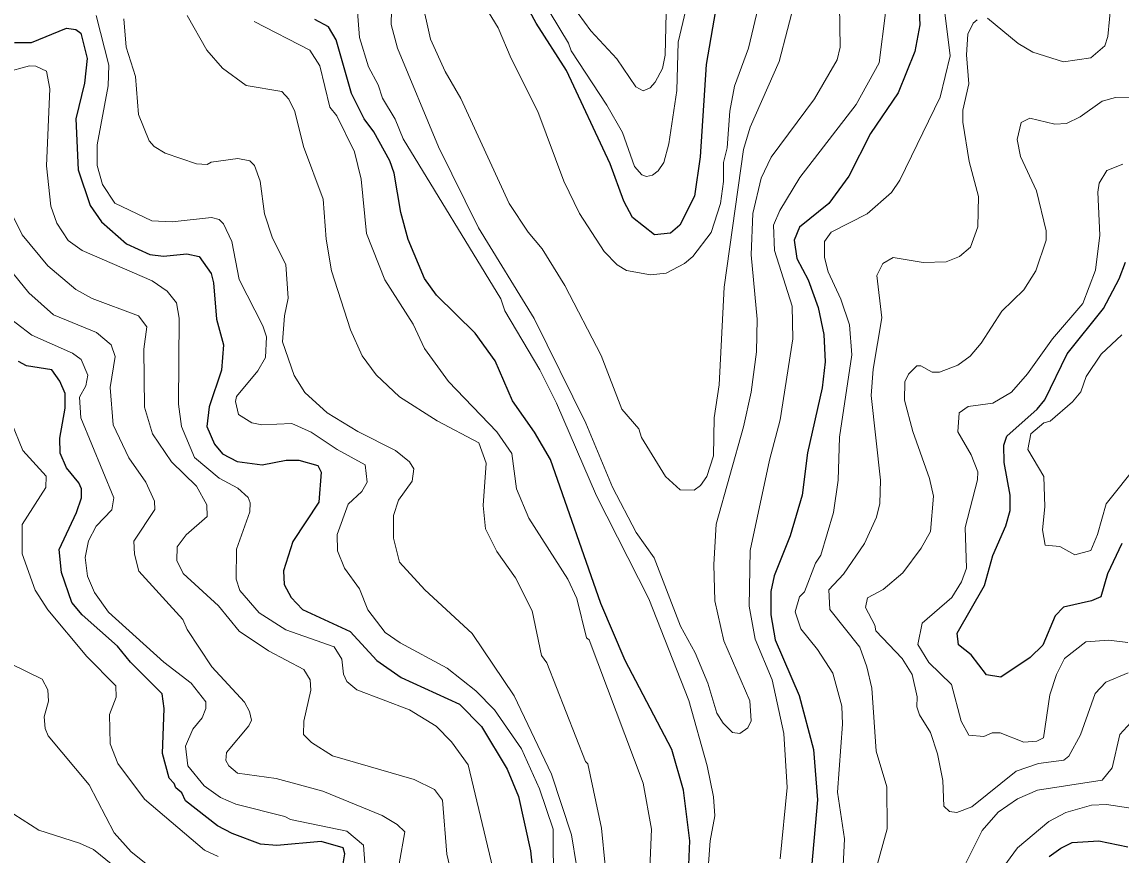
# Model space of a CAD drawing. Extents: x 673.3 to 698.5, y 6984.3 to 7012.3.
# Drawn here: x 687.432 to 688.869, y 6994.882 to 6995.971 of the extents above; entities that cross this region are included whole.
import ezdxf

# ---------------------------------------------------------------- set-up
doc = ezdxf.new("R2010")
doc.units = 0
doc.header["$LTSCALE"] = 0.032
doc.layers.add('1', color=7, linetype='Continuous', lineweight=25)
doc.layers.add('2', color=7, linetype='Continuous', lineweight=13)

msp = doc.modelspace()

# ---------------------------------------------------------------- linework, layer by layer
at = {"layer": '1'}
for points in [[(688.339, 6995.9861), (688.3266, 6995.9158), (688.3187, 6995.795), (688.3113, 6995.7434), (688.2923, 6995.7056), (688.2802, 6995.6951), (688.259, 6995.6929), (688.2305, 6995.7156), (688.219, 6995.7368), (688.2011, 6995.7858), (688.1441, 6995.9079), (688.1042, 6995.9698), (688.0708, 6996.0319)], [(688.6052, 6995.9861), (688.606, 6995.9676), (688.5996, 6995.9324), (688.5777, 6995.8786), (688.5416, 6995.8254), (688.5134, 6995.7695), (688.4869, 6995.734), (688.4489, 6995.7031), (688.4416, 6995.6861), (688.4452, 6995.6622), (688.4601, 6995.6343), (688.4733, 6995.5979), (688.4806, 6995.5626), (688.4822, 6995.5268), (688.4783, 6995.4931), (688.459, 6995.4082), (688.4522, 6995.3525), (688.4364, 6995.2994), (688.4157, 6995.2471), (688.4111, 6995.2267), (688.4113, 6995.1962), (688.4171, 6995.1636), (688.4481, 6995.091), (688.4669, 6995.0203), (688.4724, 6994.9546), (688.4644, 6994.8659)], [(687.4224, 6995.9444), (687.4445, 6995.9443), (687.4903, 6995.9629), (687.5025, 6995.9613), (687.5089, 6995.9565), (687.5172, 6995.9236), (687.5139, 6995.8914), (687.5026, 6995.8444), (687.5054, 6995.7778), (687.5214, 6995.7315), (687.5362, 6995.7101), (687.5689, 6995.6813), (687.5993, 6995.6673), (687.6171, 6995.665), (687.6475, 6995.6682), (687.6637, 6995.6648), (687.6794, 6995.6423), (687.6826, 6995.63), (687.6864, 6995.5826), (687.6955, 6995.5493), (687.693, 6995.516), (687.6769, 6995.4682), (687.6739, 6995.4425), (687.684, 6995.4193), (687.6943, 6995.4068), (687.7135, 6995.3968)], [(688.3022, 6994.8275), (688.3055, 6994.9007), (688.2972, 6994.967), (688.2818, 6995.0203), (688.2209, 6995.1368), (688.1888, 6995.2112), (688.1231, 6995.3995), (688.1021, 6995.435), (688.0734, 6995.4761), (688.0506, 6995.5281), (688.0248, 6995.5646), (687.9743, 6995.614), (687.9584, 6995.6359), (687.9372, 6995.6869), (687.9276, 6995.722), (687.9189, 6995.7734), (687.913, 6995.7898), (687.892, 6995.8276), (687.8794, 6995.8444), (687.8628, 6995.8776), (687.843, 6995.948), (687.833, 6995.9646), (687.8152, 6995.9744)], [(688.8702, 6995.2894), (688.8513, 6995.2499), (688.8429, 6995.2197), (688.8305, 6995.2146), (688.7939, 6995.2062), (688.7828, 6995.195), (688.767, 6995.1566), (688.7504, 6995.1407), (688.7118, 6995.1146), (688.6932, 6995.1179), (688.6732, 6995.144), (688.6564, 6995.1569), (688.655, 6995.1722), (688.6906, 6995.2347), (688.7013, 6995.274), (688.7183, 6995.3128), (688.7241, 6995.3327), (688.7241, 6995.3525), (688.7165, 6995.3953), (688.716, 6995.4182), (688.7198, 6995.4298), (688.7596, 6995.4652), (688.7695, 6995.4775), (688.7989, 6995.5376), (688.8464, 6995.5968), (688.8665, 6995.6353), (688.8751, 6995.6572)], [(687.8511, 6994.8656), (687.8542, 6994.8841), (687.8519, 6994.8918), (687.8234, 6994.9002), (687.7655, 6994.8946), (687.7438, 6994.8967), (687.7068, 6994.9105), (687.6877, 6994.9205), (687.6461, 6994.953), (687.6409, 6994.9637), (687.6331, 6994.9702), (687.6313, 6994.9758), (687.6246, 6994.9828), (687.6158, 6995.0151), (687.6181, 6995.074), (687.6156, 6995.0932), (687.574, 6995.1342), (687.5568, 6995.1554), (687.511, 6995.1964), (687.4975, 6995.2124), (687.4838, 6995.2515), (687.4806, 6995.2817), (687.5036, 6995.3302), (687.5098, 6995.349), (687.5098, 6995.3609), (687.5064, 6995.3688), (687.4902, 6995.3884), (687.4822, 6995.4076), (687.4814, 6995.4274), (687.4887, 6995.4662), (687.4887, 6995.4855), (687.4815, 6995.5017), (687.4713, 6995.5167), (687.4378, 6995.5217), (687.4277, 6995.5274)], [(687.7135, 6995.3968), (687.7462, 6995.3922), (687.7775, 6995.3986), (687.7941, 6995.3986), (687.819, 6995.3914), (687.8231, 6995.3829), (687.8201, 6995.3436), (687.7864, 6995.292), (687.7739, 6995.2537), (687.7749, 6995.2359), (687.7842, 6995.219), (687.799, 6995.2034), (687.861, 6995.1746), (687.8962, 6995.1364), (687.9279, 6995.1143), (688.0042, 6995.0794), (688.0331, 6995.0503), (688.0666, 6994.9946), (688.0813, 6994.9589), (688.0971, 6994.8877), (688.1043, 6994.8187)], [(688.775, 6994.8802), (688.7903, 6994.8915), (688.8053, 6994.8988), (688.84, 6994.901), (688.8779, 6994.893)]]:
    msp.add_lwpolyline(points, dxfattribs=at)
at = {"layer": '2'}
for points in [[(688.3968, 6995.9991), (688.382, 6995.937), (688.3639, 6995.8871), (688.3577, 6995.8545), (688.3543, 6995.8066), (688.3495, 6995.7874), (688.3494, 6995.7625), (688.3455, 6995.734), (688.3331, 6995.6959), (688.3093, 6995.6647), (688.2982, 6995.6554), (688.2742, 6995.6429), (688.254, 6995.6406), (688.2227, 6995.6463), (688.2103, 6995.6536), (688.1933, 6995.6712), (688.161, 6995.7208), (688.1407, 6995.7633), (688.1066, 6995.8542), (688.0716, 6995.9234), (688.0545, 6995.9633), (687.9673, 6996.1069)], [(688.5058, 6994.8682), (688.5075, 6994.9035), (688.4986, 6994.9643), (688.505, 6995.0535), (688.5042, 6995.077), (688.4925, 6995.1199), (688.4724, 6995.1509), (688.4505, 6995.1779), (688.4431, 6995.2004), (688.4486, 6995.2197), (688.4553, 6995.2263), (688.4697, 6995.2637), (688.4766, 6995.2743), (688.493, 6995.3301), (688.4994, 6995.3722), (688.5009, 6995.4285), (688.5172, 6995.536), (688.5139, 6995.5754), (688.5028, 6995.609), (688.4861, 6995.6445), (688.4815, 6995.6634), (688.4815, 6995.6842), (688.4902, 6995.6965), (688.537, 6995.7205), (688.569, 6995.7483), (688.5801, 6995.7646), (688.6327, 6995.8731), (688.6458, 6995.9269), (688.6264, 6996.0812)], [(688.501, 6995.9933), (688.5017, 6995.9383), (688.4978, 6995.9217), (688.4685, 6995.8708), (688.4118, 6995.7946), (688.3987, 6995.767), (688.3876, 6995.7208), (688.3854, 6995.667), (688.3934, 6995.5826), (688.3927, 6995.5402), (688.3853, 6995.4871), (688.3756, 6995.4422), (688.3397, 6995.3148), (688.3365, 6995.2622), (688.3382, 6995.2147), (688.3498, 6995.1622), (688.3836, 6995.084), (688.3853, 6995.0578), (688.381, 6995.0484), (688.3708, 6995.0413), (688.3612, 6995.0423), (688.3491, 6995.0545), (688.3408, 6995.0679), (688.3289, 6995.107), (688.3122, 6995.1467), (688.2931, 6995.1815), (688.2586, 6995.2708), (688.2352, 6995.3037), (688.204, 6995.3631), (688.1694, 6995.447), (688.1018, 6995.5835), (688.0288, 6995.7019), (687.9766, 6995.808), (687.9231, 6995.9369), (687.9146, 6995.9679), (687.9162, 6996.0254)], [(688.1228, 6995.9832), (688.1465, 6995.9436), (688.1501, 6995.9335), (688.197, 6995.8623), (688.2174, 6995.8265), (688.233, 6995.7823), (688.2425, 6995.7713), (688.2485, 6995.7692), (688.2566, 6995.7709), (688.2638, 6995.7764), (688.2713, 6995.7873), (688.2779, 6995.8118), (688.2883, 6995.8816), (688.2902, 6995.9446), (688.3103, 6996.0296)], [(688.3267, 6994.8289), (688.3319, 6994.9007), (688.338, 6994.9336), (688.3364, 6994.9584), (688.3282, 6994.9988), (688.3039, 6995.0845), (688.2517, 6995.217), (688.1835, 6995.352), (688.1311, 6995.473), (688.1092, 6995.5167), (688.0636, 6995.5935), (688.058, 6995.6092), (687.9307, 6995.8183), (687.9202, 6995.8442), (687.9033, 6995.8716), (687.8979, 6995.8891), (687.8852, 6995.9125), (687.8736, 6995.951), (687.8696, 6996.0013)], [(687.9545, 6996.0018), (687.9661, 6995.9488), (687.9853, 6995.9063), (688.0061, 6995.8712), (688.0692, 6995.7337), (688.0941, 6995.6965), (688.1124, 6995.6747), (688.1418, 6995.6267), (688.1895, 6995.5352), (688.2162, 6995.465), (688.2385, 6995.4395), (688.242, 6995.428), (688.2734, 6995.3769), (688.2927, 6995.3596), (688.311, 6995.3594), (688.3192, 6995.3652), (688.3276, 6995.377), (688.3364, 6995.4043), (688.3373, 6995.4538), (688.3437, 6995.4969), (688.3503, 6995.6245), (688.3755, 6995.8047), (688.384, 6995.8338), (688.422, 6995.9193), (688.4439, 6996.0037)], [(688.1428, 6996.0052), (688.176, 6995.9598), (688.21, 6995.9232), (688.2349, 6995.8864), (688.2442, 6995.881), (688.2534, 6995.8849), (688.26, 6995.8924), (688.2694, 6995.9104), (688.273, 6995.9278), (688.2749, 6996.0017)], [(688.8561, 6995.9975), (688.852, 6995.9523), (688.848, 6995.9398), (688.8295, 6995.9245), (688.7937, 6995.9191), (688.7537, 6995.9319), (688.7346, 6995.9431), (688.6944, 6995.976)], [(688.128, 6994.689), (688.1265, 6994.9161), (688.1087, 6994.9689), (688.0851, 6995.021), (688.0499, 6995.0719), (688.0256, 6995.0971), (687.9879, 6995.1267), (687.9265, 6995.1598), (687.907, 6995.1733), (687.8844, 6995.2028), (687.8736, 6995.2304), (687.8536, 6995.2574), (687.8447, 6995.28), (687.8441, 6995.3012), (687.8588, 6995.3408), (687.8766, 6995.3574), (687.8836, 6995.3696), (687.8809, 6995.3922), (687.844, 6995.4123), (687.8103, 6995.4352), (687.785, 6995.4463), (687.7456, 6995.4444), (687.7326, 6995.4472), (687.7153, 6995.458), (687.7111, 6995.4753), (687.7127, 6995.4815), (687.7405, 6995.5154), (687.7507, 6995.5325), (687.7517, 6995.5595), (687.7469, 6995.5742), (687.716, 6995.6346), (687.7066, 6995.6842), (687.6955, 6995.7073), (687.69, 6995.7128), (687.68, 6995.7154), (687.6286, 6995.7098), (687.6019, 6995.7114), (687.5537, 6995.7345), (687.5375, 6995.7589), (687.5303, 6995.7835), (687.5303, 6995.8106), (687.5448, 6995.8878), (687.5456, 6995.9145), (687.5291, 6995.9796)], [(688.1947, 6994.8688), (688.1898, 6994.9176), (688.172, 6995.0014), (688.1688, 6995.0046), (688.1182, 6995.1337), (688.1113, 6995.1431), (688.0992, 6995.2014), (688.0774, 6995.2447), (688.0531, 6995.279), (688.0381, 6995.3088), (688.0351, 6995.3393), (688.0391, 6995.3946), (688.0295, 6995.4211), (687.9751, 6995.4498), (687.9255, 6995.4813), (687.8954, 6995.5098), (687.8771, 6995.5347), (687.8616, 6995.5688), (687.8366, 6995.6461), (687.83, 6995.6873), (687.8259, 6995.7396), (687.8004, 6995.8086), (687.789, 6995.8542), (687.781, 6995.8702), (687.7719, 6995.8803), (687.7252, 6995.888), (687.6941, 6995.9108), (687.6737, 6995.9343), (687.6482, 6995.9796)], [(688.5612, 6995.9832), (688.553, 6995.9177), (688.5227, 6995.8635), (688.449, 6995.7679), (688.4228, 6995.7249)], [(687.5652, 6995.9752), (687.5685, 6995.9383), (687.5806, 6995.8998), (687.5844, 6995.8501), (687.5985, 6995.8157), (687.605, 6995.8084), (687.6194, 6995.7999), (687.6605, 6995.7858), (687.6741, 6995.7847), (687.6795, 6995.7881), (687.7142, 6995.7929), (687.7301, 6995.7895), (687.7362, 6995.7837), (687.7436, 6995.7633), (687.7493, 6995.7206), (687.7596, 6995.6884), (687.7769, 6995.6543), (687.7803, 6995.6103), (687.7754, 6995.5871), (687.7729, 6995.5533), (687.7882, 6995.5089), (687.8019, 6995.4869), (687.831, 6995.4602), (687.8712, 6995.4358), (687.9205, 6995.4112), (687.939, 6995.3962), (687.9444, 6995.387), (687.9422, 6995.3712), (687.9245, 6995.3462), (687.9179, 6995.3262), (687.9179, 6995.2965), (687.9257, 6995.2651), (687.9589, 6995.2289), (688.0209, 6995.1717), (688.0756, 6995.0903), (688.1245, 6994.9881), (688.1504, 6994.9087), (688.1572, 6994.8686)], [(687.7356, 6995.9716), (687.8086, 6995.9344), (687.8214, 6995.9137), (687.8348, 6995.8598), (687.8436, 6995.8485), (687.8669, 6995.8014), (687.8755, 6995.7659), (687.8825, 6995.6947), (687.9065, 6995.6341), (687.9435, 6995.5761), (687.9586, 6995.5445), (687.9898, 6995.5012), (688.0528, 6995.4356), (688.0726, 6995.407), (688.0786, 6995.361), (688.0947, 6995.3227), (688.1458, 6995.2431), (688.1576, 6995.2177), (688.1703, 6995.166), (688.1738, 6995.1634), (688.2441, 6994.9761), (688.255, 6994.916), (688.2517, 6994.8337)], [(688.6808, 6995.9738), (688.6756, 6995.9698), (688.6686, 6995.9554), (688.6671, 6995.9282), (688.6703, 6995.8901), (688.6622, 6995.8558), (688.6621, 6995.84), (688.6704, 6995.7888), (688.6827, 6995.7431), (688.6818, 6995.7035), (688.6723, 6995.6769), (688.6579, 6995.6646), (688.6406, 6995.6577), (688.6106, 6995.6569), (688.5712, 6995.6633), (688.5576, 6995.6555), (688.55, 6995.6396), (688.5563, 6995.5844), (688.545, 6995.5174), (688.5425, 6995.4831), (688.5546, 6995.3725), (688.5537, 6995.3418), (688.5496, 6995.3239), (688.5338, 6995.2893), (688.5063, 6995.2494), (688.4869, 6995.2291), (688.4882, 6995.2034), (688.5276, 6995.1538), (688.5369, 6995.1285), (688.5431, 6995.1005), (688.549, 6995.018), (688.5627, 6994.9714), (688.5635, 6994.9167), (688.5303, 6994.7968)], [(687.41, 6995.9052), (687.4419, 6995.914), (687.4504, 6995.9133), (687.464, 6995.9069), (687.4684, 6995.8838), (687.4643, 6995.7831), (687.4699, 6995.7305), (687.4776, 6995.7084), (687.4925, 6995.6856), (687.5107, 6995.6725), (687.6022, 6995.633), (687.6221, 6995.6193), (687.6343, 6995.6042), (687.6378, 6995.5841), (687.6369, 6995.4716), (687.6408, 6995.4425), (687.6575, 6995.4019), (687.69, 6995.3747), (687.7145, 6995.3618), (687.7279, 6995.3498), (687.7306, 6995.3426), (687.7299, 6995.3308), (687.7126, 6995.2819), (687.7122, 6995.243), (687.717, 6995.2281), (687.7423, 6995.1987), (687.7772, 6995.1767), (687.8403, 6995.1543), (687.8501, 6995.1382), (687.8525, 6995.1186), (687.8568, 6995.109), (687.8701, 6995.0981), (687.939, 6995.072), (687.9735, 6995.0507), (687.9939, 6995.0303), (688.0155, 6995.0001), (688.0546, 6994.8359)], [(688.6862, 6995.5515), (688.7133, 6995.5931), (688.7422, 6995.6212), (688.7577, 6995.6461), (688.7712, 6995.6858), (688.7713, 6995.6981), (688.7586, 6995.7503), (688.7375, 6995.7954), (688.7331, 6995.8176), (688.7385, 6995.8396), (688.75, 6995.8456), (688.7824, 6995.8376), (688.7977, 6995.8385), (688.8155, 6995.847), (688.8446, 6995.8677), (688.8619, 6995.8725), (688.9329, 6995.8729)], [(688.8716, 6995.7854), (688.8507, 6995.7769), (688.8407, 6995.7605), (688.839, 6995.7489)], [(688.839, 6995.7489), (688.8413, 6995.6927), (688.8356, 6995.6467), (688.8193, 6995.6032), (688.7794, 6995.5572), (688.747, 6995.5113), (688.7257, 6995.4875), (688.7016, 6995.4729), (688.6691, 6995.4686), (688.6574, 6995.4602), (688.6556, 6995.4356), (688.6731, 6995.4054), (688.6817, 6995.3832), (688.6816, 6995.3728), (688.6653, 6995.3104), (688.667, 6995.2572), (688.6604, 6995.2395), (688.6479, 6995.2188), (688.6093, 6995.1853), (688.6035, 6995.1576), (688.6179, 6995.1339), (688.6475, 6995.1053), (688.6603, 6995.0575), (688.6701, 6995.039), (688.6896, 6995.0371), (688.7005, 6995.0419), (688.7112, 6995.0419), (688.7421, 6995.0298), (688.759, 6995.0312), (688.7679, 6995.0356), (688.7761, 6995.0917), (688.7846, 6995.1184), (688.7953, 6995.1391), (688.823, 6995.1608), (688.8533, 6995.1633), (688.8782, 6995.1601)], [(688.0106, 6994.7857), (687.9878, 6994.8834), (687.9819, 6994.9542), (687.9714, 6994.9679), (687.9449, 6994.9812), (687.8383, 6995.0118), (687.8106, 6995.0294), (687.8004, 6995.0399), (687.8005, 6995.0571), (687.8096, 6995.0977), (687.8087, 6995.1112), (687.8006, 6995.125), (687.7546, 6995.1491), (687.7162, 6995.175), (687.6889, 6995.2081), (687.643, 6995.2502), (687.6345, 6995.2672), (687.6352, 6995.2851), (687.6467, 6995.3009), (687.6742, 6995.3247), (687.6736, 6995.3402), (687.6604, 6995.3643), (687.6276, 6995.3961), (687.6027, 6995.4329), (687.5921, 6995.4676), (687.5913, 6995.5435), (687.5952, 6995.5729), (687.5844, 6995.5869), (687.5237, 6995.6098), (687.5023, 6995.6214), (687.4659, 6995.6526), (687.4323, 6995.6929), (687.4056, 6995.7464)], [(688.4228, 6995.7249), (688.4147, 6995.7054), (688.416, 6995.6725), (688.439, 6995.5998), (688.4398, 6995.5571), (688.4235, 6995.4513), (688.4095, 6995.3985), (688.3844, 6995.2803), (688.3828, 6995.2077), (688.3909, 6995.1645), (688.4129, 6995.1112), (688.4284, 6995.0411), (688.4325, 6994.9705), (688.4236, 6994.8773)], [(687.4015, 6995.6657), (687.4409, 6995.6171), (687.4734, 6995.5884), (687.5296, 6995.5651), (687.5489, 6995.5493), (687.5539, 6995.5341), (687.5473, 6995.4932), (687.5514, 6995.4448), (687.5716, 6995.4014), (687.5939, 6995.3698), (687.6052, 6995.345), (687.6058, 6995.3341), (687.5783, 6995.2925), (687.5791, 6995.2754), (687.5851, 6995.2533), (687.6425, 6995.1901), (687.648, 6995.177), (687.6804, 6995.1282), (687.723, 6995.0821), (687.7298, 6995.0701), (687.732, 6995.0588), (687.7289, 6995.051), (687.6997, 6995.0165), (687.6988, 6995.0057), (687.7027, 6994.9987), (687.7141, 6994.9895), (687.7643, 6994.9823), (687.8256, 6994.9657), (687.903, 6994.9338), (687.9225, 6994.9224), (687.9327, 6994.9125), (687.9253, 6994.8708)], [(687.8822, 6994.8486), (687.8788, 6994.8951), (687.857, 6994.9133), (687.7832, 6994.9286), (687.7758, 6994.9329), (687.7115, 6994.9486), (687.6916, 6994.9576), (687.6704, 6994.9726), (687.6491, 6994.9991), (687.6459, 6995.0245), (687.6556, 6995.0468), (687.6679, 6995.0618), (687.6727, 6995.074), (687.6723, 6995.0824), (687.6534, 6995.1068), (687.6174, 6995.1345), (687.5451, 6995.1997), (687.5268, 6995.2255), (687.5176, 6995.2469), (687.5148, 6995.2712), (687.5192, 6995.2931), (687.529, 6995.3121), (687.5498, 6995.3337), (687.5522, 6995.3493), (687.5089, 6995.4539), (687.5075, 6995.4806), (687.5155, 6995.4957), (687.518, 6995.5094), (687.5097, 6995.53), (687.4981, 6995.5381), (687.4448, 6995.5617), (687.404, 6995.5931)], [(688.8913, 6995.3932), (688.8495, 6995.3413), (688.8384, 6995.3013), (688.8297, 6995.2805), (688.8089, 6995.2749), (688.7889, 6995.2854), (688.7699, 6995.2872), (688.7665, 6995.3075), (688.7697, 6995.3373), (688.768, 6995.3772), (688.7471, 6995.4125), (688.751, 6995.4327), (688.768, 6995.4474), (688.7765, 6995.4495), (688.8056, 6995.4745), (688.8165, 6995.4876), (688.8235, 6995.5077), (688.843, 6995.5368), (688.8703, 6995.5621)], [(688.8784, 6995.1205), (688.8491, 6995.1082), (688.8355, 6995.0935), (688.8163, 6995.0395), (688.801, 6995.0116), (688.7945, 6995.0062), (688.7612, 6995.002), (688.732, 6994.9921), (688.6739, 6994.9452), (688.6543, 6994.9378), (688.6447, 6994.9391), (688.6376, 6994.946), (688.6361, 6994.9796), (688.6293, 6995.0145), (688.6199, 6995.0425), (688.6054, 6995.0655), (688.6022, 6995.0761), (688.6026, 6995.0891), (688.596, 6995.1184), (688.583, 6995.1392), (688.5485, 6995.1752), (688.5472, 6995.1828), (688.5352, 6995.2057), (688.5378, 6995.2186), (688.5582, 6995.2294), (688.5838, 6995.251), (688.6078, 6995.2833), (688.6198, 6995.3053), (688.6238, 6995.3513), (688.6187, 6995.3745), (688.5968, 6995.436), (688.5858, 6995.477), (688.5865, 6995.5009), (688.5912, 6995.5107), (688.6022, 6995.5216), (688.6073, 6995.5216), (688.622, 6995.5135), (688.6319, 6995.5136), (688.6557, 6995.5225), (688.6717, 6995.5345), (688.6862, 6995.5515)], [(687.418, 6995.4487), (687.4332, 6995.4109), (687.4636, 6995.3774), (687.4632, 6995.3626), (687.4324, 6995.3145), (687.4323, 6995.2762), (687.4494, 6995.2287), (687.466, 6995.203), (687.5167, 6995.142), (687.5546, 6995.1035), (687.5554, 6995.0888), (687.5466, 6995.0661)], [(687.4174, 6995.1321), (687.4584, 6995.112), (687.4658, 6995.0984), (687.4666, 6995.0836), (687.461, 6995.063), (687.4626, 6995.0479), (687.4665, 6995.0382), (687.5198, 6994.9741), (687.5527, 6994.9114), (687.575, 6994.8864), (687.5939, 6994.8711)], [(687.5466, 6995.0661), (687.5474, 6995.0278), (687.5574, 6995.0021), (687.5921, 6994.9555), (687.6708, 6994.8885), (687.6885, 6994.8806)], [(688.6582, 6994.8561), (688.6876, 6994.9144), (688.7084, 6994.9383), (688.7339, 6994.9556), (688.7599, 6994.967), (688.8445, 6994.9802), (688.8574, 6994.9964), (688.8675, 6995.0399), (688.8818, 6995.0555)], [(688.8818, 6994.9435), (688.8502, 6994.9482), (688.8306, 6994.9475), (688.7969, 6994.9381), (688.7746, 6994.9263), (688.7336, 6994.8919), (688.6528, 6994.7812)], [(687.4213, 6994.9357), (687.4542, 6994.9147), (687.5072, 6994.8979), (687.5256, 6994.8895), (687.5509, 6994.869)]]:
    msp.add_lwpolyline(points, dxfattribs=at)

doc.saveas('drawing.dxf')
